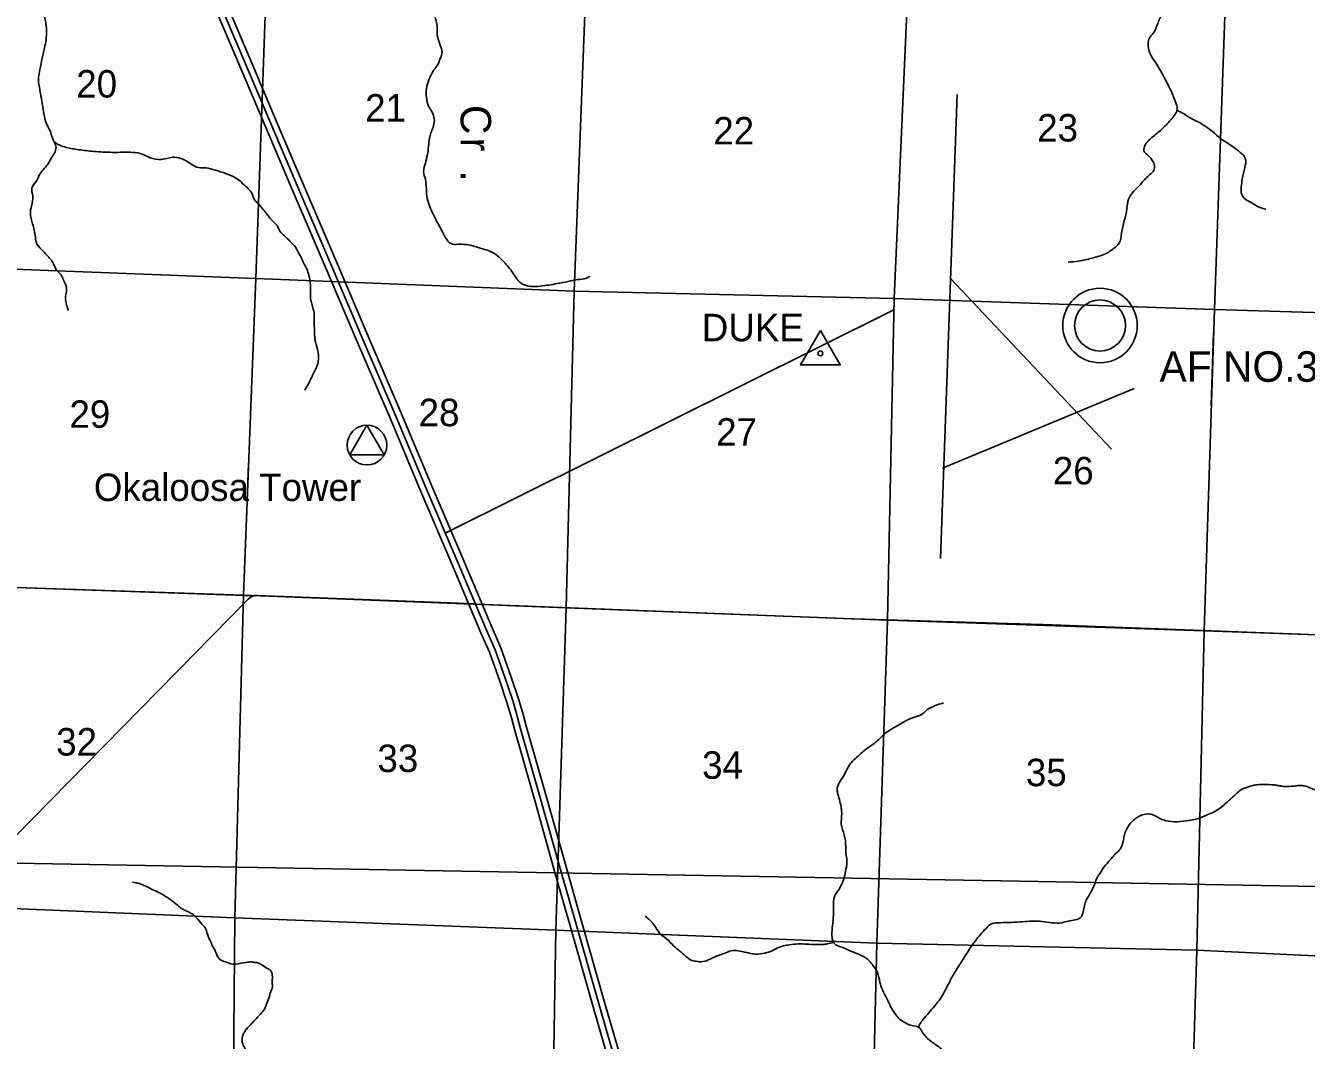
# Model space of a CAD drawing. Extents: x 1219626 to 1426462, y 456797 to 752399.
# Drawn here: x 1317145 to 1338132, y 594067 to 610689 of the extents above; entities that cross this region are included whole.
import ezdxf

# ---------------------------------------------------------------- set-up
doc = ezdxf.new("R2010")
doc.units = 0
for name, color, linetype in [('Airport Names', 7, 'Continuous'), ('Airports Military', 7, 'Continuous'), ('Culture', 7, 'Continuous'), ('Culture Text', 7, 'Continuous'), ('Masks', 7, 'Continuous'), ('Narrow River Creek and Branch and Slough', 7, 'Continuous'), ('Narrow River Creek and Branch and Slough Text', 7, 'Continuous'), ('Quad Borders', 7, 'Continuous'), ('Runways', 7, 'Continuous'), ('Section Lines', 7, 'Continuous'), ('Section Numbers', 7, 'Continuous'), ('State Route Divided Highway Outline and Fill', 7, 'Continuous'), ('State Routes Highway Center Lines', 7, 'Continuous'), ('Triangulation Station', 7, 'Continuous'), ('Uninventoried Roads and Features', 7, 'Continuous')]:
    doc.layers.add(name, color=color, linetype=linetype)

msp = doc.modelspace()

# ---------------------------------------------------------------- linework, layer by layer
at = {"layer": 'Airports Military'}
for radius in [610, 418]:
    msp.add_circle((1334750, 605777), radius, dxfattribs=at)
at = {"layer": 'Culture'}
msp.add_lwpolyline([(1322457, 603657), (1323020, 603656), (1322738, 604143)], close=True, dxfattribs=at)
msp.add_circle((1322738, 603818), 325, dxfattribs=at)
at = {"layer": 'Masks'}
for p, q in [((1336612, 605662), (1336574, 604469)), ((1320799, 603523), (1320762, 602586))]:
    msp.add_line(p, q, dxfattribs=at)
at = {"layer": 'Narrow River Creek and Branch and Slough'}
for points in [[(1334227, 606816), (1334400, 606831), (1334614, 606879), (1334840, 606952), (1334997, 607057), (1335060, 607120), (1335102, 607293), (1335191, 607691), (1335217, 607848), (1335264, 607927), (1335432, 608110), (1335568, 608252), (1335631, 608315), (1335636, 608415), (1335599, 608493), (1335515, 608582), (1335474, 608629), (1335479, 608708), (1335547, 608808), (1335699, 608939), (1335851, 609080), (1335929, 609169), (1335982, 609238), (1336013, 609311), (1336008, 609379), (1335966, 609494), (1335935, 609573), (1335788, 609862), (1335746, 609941), (1335657, 610088), (1335573, 610229), (1335547, 610318), (1335542, 610444), (1335584, 610523), (1335641, 610591), (1335673, 610664), (1335756, 610848), (1335872, 611005), (1335961, 611089), (1336055, 611131), (1336134, 611152), (1336238, 611241), (1336317, 611320), (1336375, 611440), (1336417, 611529), (1336464, 611608), (1336521, 611692), (1336616, 611833), (1336715, 612069), (1336804, 612269), (1336920, 612541), (1336935, 612657), (1336941, 612762), (1336909, 612856), (1336836, 612940), (1336757, 613071), (1336726, 613160), (1336684, 613228), (1336637, 613291), (1336579, 613354), (1336506, 613406), (1336443, 613506), (1336369, 613647), (1336286, 613904), (1336207, 614240), (1336128, 614539), (1336008, 614979), (1335977, 615079), (1335893, 615299), (1335866, 615367), (1335756, 615603), (1335694, 615713), (1335641, 615855), (1335610, 616007), (1335573, 616127), (1335515, 616237), (1335316, 616588), (1335238, 616714), (1335185, 616830), (1335133, 617029), (1335096, 617144), (1335013, 617364), (1334929, 617537), (1334834, 617695), (1334751, 617820), (1334693, 617889), (1334394, 618219), (1334358, 618261), (1334211, 618381), (1334069, 618491), (1333891, 618631)], [(1321769, 618470), (1321839, 618429), (1321939, 618335), (1322108, 618123), (1322178, 618053), (1322307, 617983), (1322406, 617936), (1322465, 617825), (1322559, 617714), (1322658, 617573), (1322670, 617444), (1322664, 617321), (1322611, 617234), (1322512, 617105), (1322488, 617035), (1322424, 616883), (1322383, 616760), (1322377, 616660), (1322418, 616561), (1322471, 616496), (1322599, 616403), (1322833, 616291), (1323044, 616151), (1323079, 616092), (1323114, 615917), (1323143, 615776), (1323173, 615689), (1323266, 615583), (1323342, 615513), (1323431, 615448), (1323496, 615419), (1323613, 615366), (1323753, 615255), (1323911, 615184), (1324051, 615079), (1324139, 614927), (1324139, 614751), (1324116, 614675), (1324104, 614576), (1324016, 614424), (1323940, 614312), (1323864, 614254), (1323642, 614154), (1323484, 614061), (1323373, 613996), (1323250, 613897), (1323145, 613791), (1323016, 613633), (1322876, 613440), (1322759, 613241), (1322653, 613066), (1322618, 612878), (1322624, 612750), (1322607, 612603), (1322630, 612521), (1322683, 612422), (1322735, 612346), (1322753, 612252), (1322805, 612147), (1322841, 612083), (1322946, 611977), (1323063, 611895), (1323186, 611854), (1323320, 611819), (1323437, 611766), (1323560, 611684), (1323665, 611561), (1323753, 611415), (1323800, 611193), (1323817, 611023), (1323870, 610771), (1323888, 610654), (1323888, 610560), (1323958, 610309), (1323969, 610262), (1323934, 610139), (1323905, 610063), (1323835, 609963), (1323753, 609800), (1323712, 609659), (1323712, 609513), (1323753, 609361), (1323806, 609273), (1323841, 609162), (1323829, 609045), (1323794, 608957), (1323753, 608770), (1323747, 608711), (1323695, 608435), (1323665, 608301), (1323695, 608172)], [(1315667, 615118), (1315643, 614978), (1315631, 614808), (1315655, 614674), (1315684, 614562), (1315713, 614510), (1315778, 614445), (1315830, 614369), (1315848, 614270), (1315877, 614112), (1315953, 613907), (1315988, 613749), (1315982, 613497), (1316017, 613339), (1316053, 613216), (1316105, 613099), (1316246, 612877), (1316345, 612701), (1316433, 612613), (1316509, 612526), (1316614, 612455), (1316755, 612356), (1316848, 612280), (1316936, 612210), (1317024, 612128), (1317082, 612028), (1317088, 611958), (1317146, 611747), (1317252, 611431), (1317334, 611273), (1317410, 611045), (1317462, 610811), (1317486, 610641), (1317462, 610354), (1317416, 610155), (1317380, 609968), (1317357, 609839), (1317380, 609623), (1317439, 609277), (1317492, 609072), (1317550, 608955), (1317579, 608862), (1317644, 608692), (1317562, 608511), (1317503, 608410), (1317439, 608333), (1317380, 608257), (1317316, 608135), (1317246, 608029), (1317263, 607900), (1317240, 607731), (1317222, 607614), (1317258, 607444), (1317304, 607227), (1317316, 607145), (1317404, 607023), (1317492, 606929), (1317603, 606788), (1317655, 606677), (1317720, 606613), (1317761, 606531), (1317813, 606402), (1317813, 606326), (1317796, 606238), (1317807, 606156), (1317825, 606080), (1317848, 606022)], [(1336012, 609303), (1336116, 609247), (1336268, 609158), (1336389, 609095), (1336473, 609042), (1336593, 608953), (1336724, 608843), (1336824, 608775), (1336923, 608707), (1337049, 608613), (1337133, 608508), (1337122, 608366), (1337080, 608178), (1337065, 608046), (1337065, 607952), (1337138, 607842), (1337227, 607790), (1337369, 607711), (1337468, 607680)], [(1317611, 608790), (1317668, 608749), (1317785, 608702), (1317990, 608661), (1318224, 608632), (1318528, 608614), (1318862, 608614), (1319019, 608597), (1319183, 608526), (1319370, 608497), (1319552, 608532), (1319686, 608515), (1319856, 608421), (1319979, 608363), (1320096, 608357), (1320254, 608322), (1320423, 608269), (1320587, 608193), (1320675, 608128), (1320774, 608035), (1320844, 607953), (1320891, 607848), (1320961, 607766), (1321102, 607596), (1321201, 607479), (1321266, 607414), (1321312, 607321), (1321388, 607245), (1321470, 607163), (1321570, 607052), (1321599, 606999), (1321663, 606882), (1321693, 606817), (1321739, 606730), (1321780, 606624), (1321804, 606507), (1321815, 606373), (1321815, 606215), (1321833, 606133), (1321856, 606045), (1321874, 605975), (1321874, 605904), (1321880, 605644), (1321886, 605550), (1321927, 605387), (1321944, 605264), (1321921, 605117), (1321862, 604994), (1321804, 604871), (1321722, 604719)], [(1323695, 608172), (1323712, 608014), (1323718, 607897), (1323759, 607751), (1323806, 607634), (1323870, 607505), (1323987, 607288), (1324034, 607201), (1324116, 607119), (1324239, 607107), (1324426, 607095), (1324636, 607031), (1324753, 606996), (1324876, 606920), (1324981, 606820), (1325128, 606639), (1325245, 606487), (1325297, 606451), (1325432, 606416), (1325584, 606422), (1325853, 606463), (1326034, 606498), (1326192, 606528), (1326333, 606551), (1326391, 606586)], [(1332188, 599594), (1332081, 599563), (1331963, 599511), (1331929, 599493), (1331887, 599455), (1331863, 599431), (1331742, 599372), (1331645, 599338), (1331465, 599241), (1331351, 599175), (1331282, 599134), (1331123, 598995), (1331047, 598929), (1330905, 598829), (1330808, 598743), (1330715, 598660), (1330663, 598604), (1330545, 598393), (1330442, 598175), (1330456, 598099), (1330511, 597867), (1330518, 597784), (1330511, 597604), (1330532, 597521), (1330577, 597341), (1330587, 597143), (1330601, 596943), (1330587, 596870), (1330559, 596735), (1330494, 596576), (1330462, 596521), (1330411, 596451), (1330390, 596386), (1330383, 596185), (1330376, 596036), (1330359, 595867), (1330359, 595759), (1330393, 595657), (1330535, 595588), (1330722, 595505), (1330836, 595460), (1330971, 595367), (1331030, 595294), (1331102, 595180), (1331144, 595014), (1331178, 594907), (1331275, 594716), (1331313, 594633), (1331403, 594486), (1331472, 594410), (1331579, 594344), (1331673, 594309), (1331790, 594275), (1331828, 594219), (1331866, 594161), (1331925, 594098), (1332032, 594015), (1332109, 593960), (1332164, 593904), (1332185, 593839), (1332198, 593763), (1332178, 593602), (1332171, 593506), (1332198, 593343), (1332250, 593239), (1332344, 593056), (1332375, 592941), (1332392, 592820), (1332399, 592661), (1332403, 592561), (1332375, 592481), (1332306, 592405), (1332233, 592353), (1332147, 592319), (1332071, 592308), (1331994, 592336), (1331908, 592350), (1331835, 592329), (1331780, 592298), (1331697, 592210), (1331597, 592113), (1331500, 592033), (1331386, 591971), (1331275, 591933), (1331175, 591864), (1331119, 591639), (1331085, 591431), (1331102, 591345), (1331189, 591203), (1331216, 591154), (1331216, 591047)], [(1338865, 598059), (1338694, 598085), (1338564, 598085), (1338507, 598090), (1338362, 598142), (1338201, 598199), (1338097, 598236), (1338030, 598241), (1337952, 598236), (1337822, 598225), (1337729, 598231), (1337672, 598241), (1337605, 598251), (1337418, 598256), (1337298, 598251), (1337184, 598220), (1337060, 598173), (1336977, 598101), (1336832, 597971), (1336666, 597836), (1336484, 597753), (1336323, 597691), (1336209, 597670), (1335830, 597665), (1335732, 597701), (1335613, 597763), (1335504, 597774), (1335379, 597732), (1335301, 597675), (1335229, 597597), (1335151, 597436), (1335135, 597353), (1335099, 597234), (1335052, 597167), (1335000, 597120), (1334943, 597052), (1334840, 596938), (1334746, 596798), (1334710, 596746), (1334663, 596632), (1334596, 596487), (1334508, 596320), (1334460, 596125), (1334444, 596094), (1334342, 596040), (1334232, 596021), (1334128, 595995), (1333796, 596016), (1333479, 596011), (1333116, 595995), (1332971, 595975), (1332883, 595902), (1332707, 595699), (1332530, 595435), (1332426, 595269), (1332359, 595165), (1332271, 594999), (1332198, 594859), (1332136, 594755), (1332037, 594630), (1331851, 594407), (1331794, 594329), (1331775, 594286)], [(1318897, 596656), (1318950, 596650), (1319024, 596629), (1319102, 596597), (1319241, 596529), (1319370, 596468), (1319474, 596402), (1319520, 596371), (1319632, 596282), (1319700, 596227), (1319763, 596193), (1319842, 596157), (1319905, 596115), (1319943, 596077), (1320034, 595971), (1320085, 595912), (1320106, 595865), (1320148, 595745), (1320176, 595686), (1320205, 595618), (1320243, 595548), (1320303, 595421), (1320326, 595393), (1320421, 595351), (1320535, 595317), (1320590, 595317), (1320757, 595345), (1320854, 595351), (1320912, 595343), (1320977, 595328), (1321024, 595298), (1321123, 595237), (1321163, 595207), (1321188, 595110), (1321186, 595011), (1321188, 594939), (1321163, 594865), (1321131, 594759), (1321089, 594649), (1321072, 594605), (1321007, 594514), (1320886, 594383), (1320808, 594300), (1320755, 594243), (1320730, 594204), (1320707, 594156), (1320692, 594065), (1320702, 594010), (1320747, 593923), (1320785, 593847), (1320842, 593727), (1320874, 593659), (1320926, 593574), (1321013, 593449), (1321038, 593392), (1321074, 593286), (1321076, 593231), (1321083, 593157), (1321085, 593113), (1321070, 593022), (1321047, 592874), (1321028, 592785), (1321011, 592703), (1321002, 592652), (1321009, 592546), (1321011, 592500), (1321032, 592422), (1321055, 592364), (1321072, 592326), (1321129, 592261), (1321148, 592218), (1321163, 592142), (1321182, 592058), (1321186, 592041), (1321195, 591916), (1321199, 591815), (1321233, 591641), (1321258, 591489), (1321296, 591309), (1321309, 591260), (1321385, 591119), (1321429, 591085), (1321486, 591072), (1321552, 591068), (1321683, 591045), (1321770, 591030), (1321823, 591009), (1321875, 590977), (1321910, 590939), (1321977, 590818), (1322085, 590651)], [(1327296, 596104), (1327374, 596037), (1327499, 595871), (1327545, 595808), (1327613, 595756), (1327737, 595642), (1327846, 595544), (1327981, 595429), (1328038, 595388), (1328137, 595362), (1328240, 595357), (1328360, 595398), (1328474, 595450), (1328630, 595507), (1328733, 595538), (1328847, 595528), (1329003, 595497), (1329107, 595481), (1329257, 595497), (1329377, 595533), (1329496, 595595), (1329563, 595616), (1329662, 595632), (1329802, 595647), (1329947, 595642), (1330098, 595637), (1330212, 595637), (1330279, 595647), (1330382, 595668)]]:
    msp.add_spline(points, degree=3, dxfattribs=at)
at = {"layer": 'Quad Borders'}
msp.add_line((1339455, 596565), (1300143, 597276), dxfattribs=at)
at = {"layer": 'Runways'}
for p, q in [((1332136, 601960), (1332407, 609562)), ((1332301, 606547), (1334940, 603752)), ((1332171, 603440), (1335308, 604746))]:
    msp.add_line(p, q, dxfattribs=at)
at = {"layer": 'Section Lines'}
for p, q in [((1320916, 606549), (1321099, 611754)), ((1326335, 611541), (1326132, 606338)), ((1331377, 606220), (1331608, 611478)), ((1336811, 611304), (1336624, 606037)), ((1315658, 606746), (1320916, 606549)), ((1320714, 601359), (1320916, 606549)), ((1320916, 606549), (1326132, 606338)), ((1326132, 606338), (1326003, 601154)), ((1326132, 606338), (1331377, 606220)), ((1331267, 600951), (1331377, 606220)), ((1331377, 606220), (1336624, 606037)), ((1336624, 606037), (1336455, 600777)), ((1336624, 606037), (1341877, 605878)), ((1320714, 601359), (1315471, 601535)), ((1320574, 596075), (1320714, 601359)), ((1326003, 601154), (1320714, 601359)), ((1326003, 601154), (1325831, 595870)), ((1331267, 600951), (1326003, 601154)), ((1331094, 595662), (1331267, 600951)), ((1336455, 600777), (1331267, 600951)), ((1336455, 600777), (1336334, 595544)), ((1341700, 600583), (1336455, 600777)), ((1320574, 596075), (1315335, 596294)), ((1320522, 590711), (1320574, 596075)), ((1325831, 595870), (1320574, 596075)), ((1325831, 595870), (1325752, 590520)), ((1331094, 595662), (1325831, 595870)), ((1330971, 590364), (1331094, 595662)), ((1336334, 595544), (1331094, 595662)), ((1336334, 595544), (1336170, 590204)), ((1341522, 595302), (1336334, 595544))]:
    msp.add_line(p, q, dxfattribs=at)
at = {"layer": 'State Route Divided Highway Outline and Fill'}
for points in [[(1326961, 593553), (1326616, 594750), (1326272, 595959), (1326022, 596834), (1325680, 598053), (1325353, 599199), (1325298, 599403), (1325222, 599664), (1325102, 600016), (1324930, 600499), (1324787, 600824), (1324310, 601961), (1323790, 603174), (1323289, 604367), (1322767, 605574), (1322253, 606783), (1321714, 608042), (1321329, 608947), (1320825, 610142), (1320305, 611365)], [(1320121, 611286), (1320641, 610064), (1321145, 608869), (1321530, 607964), (1322069, 606705), (1322583, 605496), (1323105, 604289), (1323606, 603096), (1324126, 601883), (1324603, 600745), (1324744, 600426), (1324913, 599950), (1325031, 599604), (1325106, 599349), (1325160, 599145), (1325488, 597998), (1325829, 596779), (1326080, 595904), (1326423, 594695), (1326769, 593498)]]:
    msp.add_lwpolyline(points, dxfattribs=at)
at = {"layer": 'State Routes Highway Center Lines'}
msp.add_lwpolyline([(1320213, 611325), (1320733, 610103), (1321237, 608908), (1321622, 608003), (1322161, 606744), (1322675, 605535), (1323197, 604328), (1323698, 603135), (1324218, 601922), (1324695, 600785), (1324837, 600463), (1325008, 599983), (1325126, 599634), (1325202, 599376), (1325256, 599172), (1325584, 598025), (1325926, 596807), (1326176, 595931), (1326519, 594723), (1326865, 593525)], dxfattribs=at)
at = {"layer": 'Triangulation Station'}
msp.add_lwpolyline([(1330168, 605695), (1329843, 605132), (1330493, 605132)], close=True, dxfattribs=at)
msp.add_circle((1330168, 605320), 40, dxfattribs=at)
at = {"layer": 'Uninventoried Roads and Features'}
for p, q in [((1324032, 602382), (1331360, 606029)), ((1320894, 601351), (1315922, 601519)), ((1315688, 596104), (1320792, 601296)), ((1320942, 601355), (1324530, 601217)), ((1324531, 601214), (1330684, 600972)), ((1330717, 600971), (1333792, 600881)), ((1333820, 600880), (1352131, 600182))]:
    msp.add_line(p, q, dxfattribs=at)
for centre, radius, start, end in [((1320934, 601155), 200, 87.7853, 135.4936), ((1330810, 604170), 3200, 267.7484, 268.3239), ((1333698, 597683), 3200, 87.8151, 88.3239)]:
    msp.add_arc(centre, radius, start, end, dxfattribs=at)

# ---------------------------------------------------------------- texts
at = {"layer": 'Airport Names'}
msp.add_text('AF NO.3 (DUKE)', height=500, dxfattribs=at).set_placement((1335725, 604855))
at = {"layer": 'Culture Text'}
for s, rotation, p in [('DUKE', 0, (1328225, 605519)), ('Okaloosa Tower', 0.0001, (1318262, 602902))]:
    msp.add_text(s, height=450, rotation=rotation, dxfattribs=at).set_placement(p)
at = {"layer": 'Narrow River Creek and Branch and Slough Text'}
for s, rotation, p in [('C', 270.2737, (1324271, 609389)), ('r', 270.156, (1324273, 608853)), ('.', 270.0672, (1324275, 608318))]:
    msp.add_text(s, height=500, rotation=rotation, dxfattribs=at).set_placement(p)
at = {"layer": 'Section Numbers'}
for s, rotation, p in [('20', 0, (1317974, 609511)), ('21', 0, (1322708, 609118)), ('22', 0, (1328413, 608742)), ('23', 0, (1333720, 608791)), ('29', 0.0001, (1317863, 604101)), ('28', 0.0001, (1323585, 604127)), ('27', 0.0001, (1328460, 603809)), ('26', 0.0001, (1333976, 603174)), ('32', 0.0001, (1317646, 598733)), ('33', 0.0001, (1322909, 598462)), ('34', 0.0001, (1328230, 598352)), ('35', 0.0001, (1333535, 598231))]:
    msp.add_text(s, height=450, rotation=rotation, dxfattribs=at).set_placement(p)

doc.saveas('drawing.dxf')
